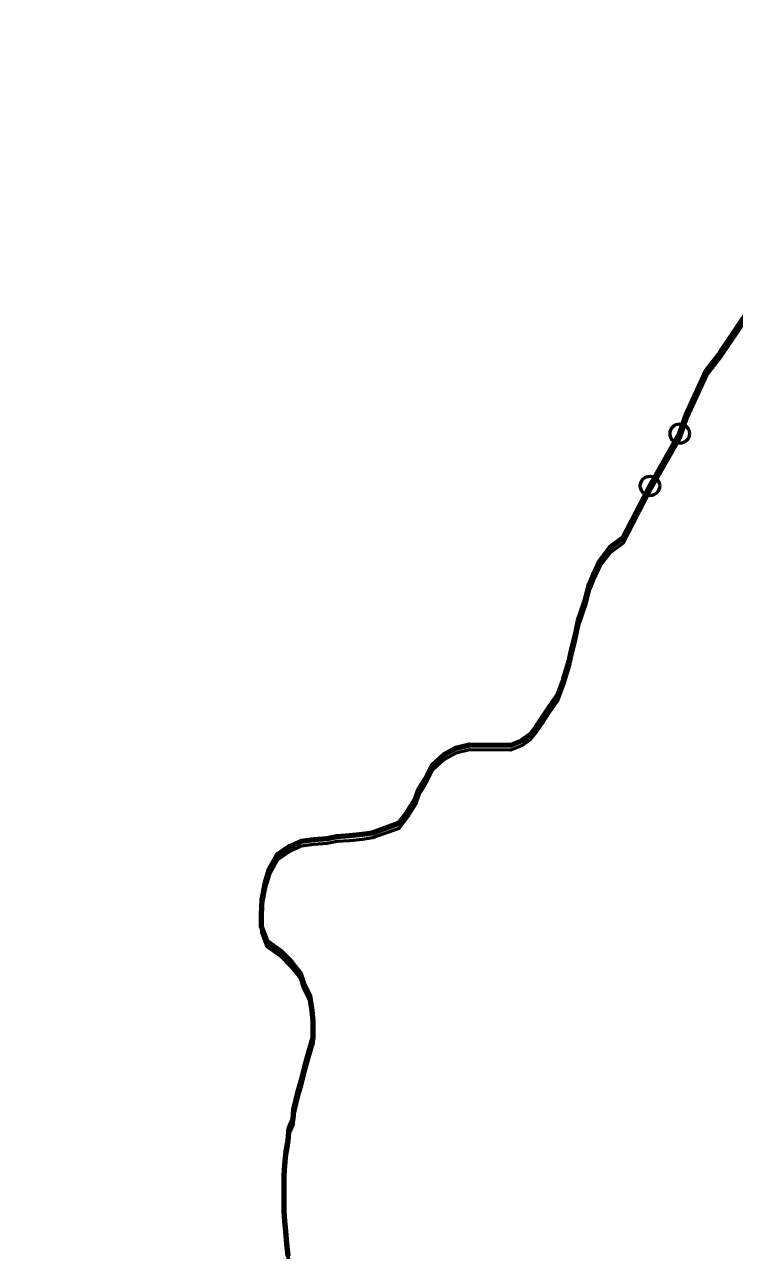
# Model space of a CAD drawing. Extents: x -1643653 to 4543381, y 1624270 to 13878484.
# Drawn here: x 661460 to 665111, y 8943602 to 8949907 of the extents above; entities that cross this region are included whole.
import ezdxf

# ---------------------------------------------------------------- set-up
doc = ezdxf.new("R2010")
doc.units = 0
doc.header["$LTSCALE"] = 200
doc.header["$PDMODE"] = 32
doc.header["$PDSIZE"] = 100
for name, color, linetype, lineweight in [('1', 7, 'Continuous', 13), ('24', 7, 'Continuous', 25), ('27', 7, 'Continuous', 53), ('28', 7, 'Continuous', 53), ('53', 7, 'Continuous', 106)]:
    doc.layers.add(name, color=color, linetype=linetype, lineweight=lineweight)

msp = doc.modelspace()

# ---------------------------------------------------------------- linework, layer by layer
at = {"layer": '1', "lineweight": 25}
msp.add_spline([(814781, 9009175.5), (814787.2, 9009173.4), (814796.9, 9009173.4), (814799.4, 9009172.4), (814805.1, 9009174.5), (814805.6, 9009176.5), (814811.7, 9009179.5), (814811.7, 9009179.5), (814801.5, 9009181), (814790.7, 9009181.5), (814784.1, 9009183.1), (814777.4, 9009185.1), (814778.4, 9009175.5)], degree=3, dxfattribs=at)
at = {"layer": '24'}
for points in [[(664829.8, 8947803.3), (664867.6, 8947912.5), (664966.8, 8948127.8), (665039.6, 8948220.2), (665182.5, 8948431.5), (665314.9, 8948703.3), (665339.6, 8948809.3), (665338, 8948895), (665313.2, 8949024), (665234.2, 8949220.9), (665232.7, 8949279.6), (665225, 8949346.5), (665209.5, 8949437.1)], [(663068.8, 8945730.6), (663131.3, 8945735.3), (663198.9, 8945742.4), (663249, 8945749.7), (663384.3, 8945799), (663429.7, 8945856.3), (663470, 8945921.2), (663487.7, 8945971.1), (663523, 8946026), (663558.4, 8946098.4), (663618.7, 8946153.1), (663678.9, 8946185.3), (663749, 8946202.5), (663959.2, 8946201.4), (664019.3, 8946225.1), (664060.5, 8946254.5), (664092.8, 8946295.7), (664128.1, 8946345.7), (664157.6, 8946392.7), (664200.5, 8946455.3), (664234, 8946542.6), (664260.5, 8946630.8), (664274.2, 8946692.6), (664292, 8946760.1), (664309.9, 8946842.6), (664327.7, 8946897.5), (664345.4, 8946947.4), (664365.8, 8947027.4), (664386, 8947077.3), (664418.9, 8947147.2), (664471.8, 8947217), (664539.5, 8947266.7), (664677.1, 8947534.4), (664829.8, 8947803.3)], [(662794.6, 8943803), (662795.5, 8943990.7), (662800.8, 8944060.7), (662806.1, 8944113.2), (662816.3, 8944165.7), (662821.6, 8944230.7), (662841.9, 8944278.1), (662844.6, 8944325.7), (662867.6, 8944418.1), (662885.3, 8944475.6), (662905.7, 8944558), (662923.6, 8944625.5), (662943.9, 8944695.4), (662944.3, 8944780.5), (662939.5, 8944835.6), (662927.4, 8944910.7), (662895.2, 8944975.9), (662877.9, 8945028.6), (662833.1, 8945083.8), (662775.8, 8945141.7), (662706, 8945192.1), (662678.8, 8945264.8), (662679.1, 8945327.3), (662682, 8945407.3), (662699.9, 8945494.8), (662720.2, 8945562.3), (662760.6, 8945637.1), (662825.9, 8945681.8), (662883.5, 8945706.5), (662948.6, 8945716.2), (663016.2, 8945720.9), (663068.8, 8945730.6)], [(662816.1, 8943572.7), (662808.9, 8943637.8), (662804.2, 8943700.4), (662799.4, 8943750.4), (662794.6, 8943803)]]:
    msp.add_lwpolyline(points, dxfattribs=at)
at = {"layer": '27'}
msp.add_line((664677.1, 8947534.4), (664829.8, 8947803.3), dxfattribs=at)
for points in [[(665214.5, 8949438), (665232.7, 8949279.6), (665234.2, 8949220.9), (665313.2, 8949024), (665338, 8948895), (665339.6, 8948809.3), (665314.9, 8948703.3), (665182.5, 8948431.5), (665039.6, 8948220.2)], [(664829.8, 8947803.3), (664867.6, 8947912.5), (664966.8, 8948127.8), (665039.6, 8948220.2), (665182.5, 8948431.5), (665314.9, 8948703.3), (665339.6, 8948809.3), (665338, 8948895)], [(664829.8, 8947803.3), (664867.6, 8947912.5), (664966.8, 8948127.8), (665039.6, 8948220.2), (665182.5, 8948431.5), (665314.9, 8948703.3), (665339.6, 8948809.3), (665338, 8948895)], [(665039.6, 8948220.2), (664966.8, 8948127.8), (664867.6, 8947912.5), (664829.8, 8947803.3), (664677.1, 8947534.4), (664539.5, 8947266.7), (664471.8, 8947217)], [(664365.8, 8947027.4), (664386, 8947077.3), (664418.9, 8947147.2), (664471.8, 8947217), (664539.5, 8947266.7), (664677.1, 8947534.4), (664829.8, 8947803.3)], [(664365.8, 8947027.4), (664386, 8947077.3), (664418.9, 8947147.2), (664471.8, 8947217), (664539.5, 8947266.7), (664677.1, 8947534.4)], [(664471.8, 8947217), (664418.9, 8947147.2), (664386, 8947077.3), (664365.8, 8947027.4), (664345.4, 8946947.4), (664327.7, 8946897.5)], [(664309.9, 8946842.6), (664327.7, 8946897.5), (664345.4, 8946947.4), (664365.8, 8947027.4)], [(664309.9, 8946842.6), (664327.7, 8946897.5), (664345.4, 8946947.4), (664365.8, 8947027.4)], [(664327.7, 8946897.5), (664309.9, 8946842.6), (664292, 8946760.1), (664274.2, 8946692.6), (664260.5, 8946630.8), (664234, 8946542.6), (664200.5, 8946455.3), (664157.6, 8946392.7), (664128.1, 8946345.7), (664092.8, 8946295.7), (664060.5, 8946254.5)], [(664200.5, 8946455.3), (664234, 8946542.6), (664260.5, 8946630.8), (664274.2, 8946692.6), (664292, 8946760.1), (664309.9, 8946842.6)], [(664200.5, 8946455.3), (664234, 8946542.6), (664260.5, 8946630.8), (664274.2, 8946692.6), (664292, 8946760.1), (664309.9, 8946842.6)], [(663959.2, 8946201.4), (664019.3, 8946225.1), (664060.5, 8946254.5), (664092.8, 8946295.7), (664128.1, 8946345.7), (664157.6, 8946392.7), (664200.5, 8946455.3)], [(663959.2, 8946201.4), (664019.3, 8946225.1), (664060.5, 8946254.5), (664092.8, 8946295.7), (664128.1, 8946345.7), (664157.6, 8946392.7), (664200.5, 8946455.3)], [(663749, 8946202.5), (663678.9, 8946185.3), (663618.7, 8946153.1), (663558.4, 8946098.4), (663523, 8946026), (663487.7, 8945971.1)], [(663678.9, 8946185.3), (663749, 8946202.5), (663959.2, 8946201.4)], [(663678.9, 8946185.3), (663749, 8946202.5), (663959.2, 8946201.4)], [(664060.5, 8946254.5), (664019.3, 8946225.1), (663959.2, 8946201.4), (663749, 8946202.5)], [(663470, 8945921.2), (663487.7, 8945971.1), (663523, 8946026), (663558.4, 8946098.4), (663618.7, 8946153.1), (663678.9, 8946185.3)], [(663470, 8945921.2), (663487.7, 8945971.1), (663523, 8946026), (663558.4, 8946098.4), (663618.7, 8946153.1), (663678.9, 8946185.3)], [(663487.7, 8945971.1), (663470, 8945921.2), (663429.7, 8945856.3)], [(663131.3, 8945735.3), (663198.9, 8945742.4), (663249, 8945749.7), (663384.3, 8945799), (663429.7, 8945856.3), (663470, 8945921.2)], [(663131.3, 8945735.3), (663198.9, 8945742.4), (663249, 8945749.7), (663384.3, 8945799), (663429.7, 8945856.3), (663470, 8945921.2)], [(663429.7, 8945856.3), (663384.3, 8945799), (663249, 8945749.7), (663198.9, 8945742.4), (663131.3, 8945735.3), (663068.8, 8945730.6), (663016.2, 8945720.9)], [(662883.5, 8945706.5), (662825.9, 8945681.8), (662760.6, 8945637.1)], [(662825.9, 8945681.8), (662883.5, 8945706.5), (662948.6, 8945716.2)], [(662825.9, 8945681.8), (662883.5, 8945706.5), (662948.6, 8945716.2)], [(663016.2, 8945720.9), (662948.6, 8945716.2), (662883.5, 8945706.5)], [(662948.6, 8945716.2), (663016.2, 8945720.9), (663068.8, 8945730.6), (663131.3, 8945735.3)], [(662948.6, 8945716.2), (663016.2, 8945720.9), (663068.8, 8945730.6), (663131.3, 8945735.3)], [(662678.8, 8945264.8), (662679.1, 8945327.3), (662682, 8945407.3), (662699.9, 8945494.8), (662720.2, 8945562.3), (662760.6, 8945637.1), (662825.9, 8945681.8)], [(662678.8, 8945264.8), (662679.1, 8945327.3), (662682, 8945407.3), (662699.9, 8945494.8), (662720.2, 8945562.3), (662760.6, 8945637.1), (662825.9, 8945681.8)], [(662760.6, 8945637.1), (662720.2, 8945562.3), (662699.9, 8945494.8)], [(662699.9, 8945494.8), (662682, 8945407.3), (662679.1, 8945327.3), (662678.8, 8945264.8), (662706, 8945192.1)], [(662833.1, 8945083.8), (662775.8, 8945141.7), (662706, 8945192.1), (662678.8, 8945264.8)], [(662833.1, 8945083.8), (662775.8, 8945141.7), (662706, 8945192.1), (662678.8, 8945264.8)], [(662706, 8945192.1), (662775.8, 8945141.7), (662833.1, 8945083.8), (662877.9, 8945028.6), (662895.2, 8944975.9), (662927.4, 8944910.7)], [(662944.3, 8944780.5), (662939.5, 8944835.6), (662927.4, 8944910.7), (662895.2, 8944975.9), (662877.9, 8945028.6), (662833.1, 8945083.8)], [(662944.3, 8944780.5), (662939.5, 8944835.6), (662927.4, 8944910.7), (662895.2, 8944975.9), (662877.9, 8945028.6), (662833.1, 8945083.8)], [(662927.4, 8944910.7), (662939.5, 8944835.6), (662944.3, 8944780.5), (662943.9, 8944695.4), (662923.6, 8944625.5)], [(662885.3, 8944475.6), (662905.7, 8944558), (662923.6, 8944625.5), (662943.9, 8944695.4), (662944.3, 8944780.5)], [(662885.3, 8944475.6), (662905.7, 8944558), (662923.6, 8944625.5), (662943.9, 8944695.4), (662944.3, 8944780.5)], [(662923.6, 8944625.5), (662905.7, 8944558), (662885.3, 8944475.6), (662867.6, 8944418.1), (662844.6, 8944325.7), (662841.9, 8944278.1)], [(662844.6, 8944325.7), (662867.6, 8944418.1), (662885.3, 8944475.6)], [(662844.6, 8944325.7), (662867.6, 8944418.1), (662885.3, 8944475.6)], [(662795.5, 8943990.7), (662800.8, 8944060.7), (662806.1, 8944113.2), (662816.3, 8944165.7), (662821.6, 8944230.7), (662841.9, 8944278.1), (662844.6, 8944325.7)], [(662795.5, 8943990.7), (662800.8, 8944060.7), (662806.1, 8944113.2), (662816.3, 8944165.7), (662821.6, 8944230.7), (662841.9, 8944278.1), (662844.6, 8944325.7)], [(662841.9, 8944278.1), (662821.6, 8944230.7), (662816.3, 8944165.7), (662806.1, 8944113.2)], [(662806.1, 8944113.2), (662800.8, 8944060.7), (662795.5, 8943990.7), (662794.6, 8943803), (662799.4, 8943750.4), (662804.2, 8943700.4), (662808.9, 8943637.8), (662816.1, 8943572.7), (662820.8, 8943502.6), (662825.6, 8943455.1), (662830.3, 8943402.5)], [(662854.7, 8943264.8), (662840, 8943334.9), (662830.3, 8943402.5), (662825.6, 8943455.1), (662820.8, 8943502.6), (662816.1, 8943572.7), (662808.9, 8943637.8), (662804.2, 8943700.4), (662799.4, 8943750.4), (662794.6, 8943803), (662795.5, 8943990.7)], [(662854.7, 8943264.8), (662840, 8943334.9), (662830.3, 8943402.5), (662825.6, 8943455.1), (662820.8, 8943502.6), (662816.1, 8943572.7), (662808.9, 8943637.8), (662804.2, 8943700.4), (662799.4, 8943750.4), (662794.6, 8943803), (662795.5, 8943990.7)]]:
    msp.add_lwpolyline(points, dxfattribs=at)
for p in [(664829.8, 8947803.3), (664677.1, 8947534.4)]:
    msp.add_point(p, dxfattribs=at)
at = {"layer": '28'}
for points in [[(665214.5, 8949438), (665232.7, 8949279.6), (665234.2, 8949220.9), (665313.2, 8949024), (665338, 8948895), (665339.6, 8948809.3), (665314.9, 8948703.3), (665182.5, 8948431.5), (665039.6, 8948220.2), (664966.8, 8948127.8), (664867.6, 8947912.5), (664829.8, 8947803.3), (664677.1, 8947534.4)], [(665214.5, 8949411.8), (665232.7, 8949253.5), (665234.2, 8949194.7), (665313.2, 8948997.9), (665338, 8948868.9), (665339.6, 8948783.2), (665314.9, 8948677.2), (665182.5, 8948405.3), (665039.6, 8948194), (664966.8, 8948101.6), (664867.6, 8947886.3), (664829.8, 8947777.1), (664677.1, 8947508.3)], [(664829.8, 8947803.3), (664867.6, 8947912.5), (664966.8, 8948127.8), (665039.6, 8948220.2), (665182.5, 8948431.5), (665314.9, 8948703.3), (665339.6, 8948809.3), (665338, 8948895), (665313.2, 8949024), (665234.2, 8949220.9), (665232.7, 8949279.6), (665214.5, 8949438), (665209.5, 8949437.1)], [(664829.8, 8947803.3), (664867.6, 8947912.5), (664966.8, 8948127.8), (665039.6, 8948220.2), (665182.5, 8948431.5), (665314.9, 8948703.3), (665339.6, 8948809.3), (665338, 8948895), (665313.2, 8949024), (665234.2, 8949220.9), (665232.7, 8949279.6), (665214.5, 8949438), (665209.5, 8949437.1)], [(663068.8, 8945730.6), (663131.3, 8945735.3), (663198.9, 8945742.4), (663249, 8945749.7), (663384.3, 8945799), (663429.7, 8945856.3), (663470, 8945921.2), (663487.7, 8945971.1), (663523, 8946026), (663558.4, 8946098.4), (663618.7, 8946153.1), (663678.9, 8946185.3), (663749, 8946202.5), (663959.2, 8946201.4), (664019.3, 8946225.1), (664060.5, 8946254.5), (664092.8, 8946295.7), (664128.1, 8946345.7), (664157.6, 8946392.7), (664200.5, 8946455.3), (664234, 8946542.6), (664260.5, 8946630.8), (664274.2, 8946692.6), (664292, 8946760.1), (664309.9, 8946842.6), (664327.7, 8946897.5), (664345.4, 8946947.4), (664365.8, 8947027.4), (664386, 8947077.3), (664418.9, 8947147.2), (664471.8, 8947217), (664539.5, 8947266.7), (664677.1, 8947534.4), (664829.8, 8947803.3)], [(663068.8, 8945730.6), (663131.3, 8945735.3), (663198.9, 8945742.4), (663249, 8945749.7), (663384.3, 8945799), (663429.7, 8945856.3), (663470, 8945921.2), (663487.7, 8945971.1), (663523, 8946026), (663558.4, 8946098.4), (663618.7, 8946153.1), (663678.9, 8946185.3), (663749, 8946202.5), (663959.2, 8946201.4), (664019.3, 8946225.1), (664060.5, 8946254.5), (664092.8, 8946295.7), (664128.1, 8946345.7), (664157.6, 8946392.7), (664200.5, 8946455.3), (664234, 8946542.6), (664260.5, 8946630.8), (664274.2, 8946692.6), (664292, 8946760.1), (664309.9, 8946842.6), (664327.7, 8946897.5), (664345.4, 8946947.4), (664365.8, 8947027.4), (664386, 8947077.3), (664418.9, 8947147.2), (664471.8, 8947217), (664539.5, 8947266.7), (664677.1, 8947534.4), (664829.8, 8947803.3)], [(664677.1, 8947534.4), (664539.5, 8947266.7), (664471.8, 8947217), (664418.9, 8947147.2), (664386, 8947077.3), (664365.8, 8947027.4), (664345.4, 8946947.4), (664327.7, 8946897.5), (664309.9, 8946842.6), (664292, 8946760.1), (664274.2, 8946692.6), (664260.5, 8946630.8), (664234, 8946542.6), (664200.5, 8946455.3), (664157.6, 8946392.7), (664128.1, 8946345.7), (664092.8, 8946295.7), (664060.5, 8946254.5), (664019.3, 8946225.1), (663959.2, 8946201.4), (663749, 8946202.5), (663678.9, 8946185.3), (663618.7, 8946153.1), (663558.4, 8946098.4), (663523, 8946026), (663487.7, 8945971.1), (663470, 8945921.2), (663429.7, 8945856.3), (663384.3, 8945799), (663249, 8945749.7), (663198.9, 8945742.4), (663131.3, 8945735.3), (663068.8, 8945730.6)], [(664677.1, 8947508.3), (664539.5, 8947240.5), (664471.8, 8947190.8), (664418.9, 8947121.1), (664386, 8947051.2), (664365.8, 8947001.2), (664345.4, 8946921.3), (664327.7, 8946871.3), (664309.9, 8946816.4), (664292, 8946733.9), (664274.2, 8946666.5), (664260.5, 8946604.7), (664234, 8946516.5), (664200.5, 8946429.2), (664157.6, 8946366.5), (664128.1, 8946319.5), (664092.8, 8946269.5), (664060.5, 8946228.4), (664019.3, 8946199), (663959.2, 8946175.2), (663749, 8946176.3), (663678.9, 8946159.2), (663618.7, 8946126.9), (663558.4, 8946072.2), (663523, 8945999.8), (663487.7, 8945945), (663470, 8945895), (663429.7, 8945830.2), (663384.3, 8945772.9), (663249, 8945723.5), (663198.9, 8945716.3), (663131.3, 8945709.1), (663068.8, 8945704.4)], [(663068.8, 8945730.6), (663016.2, 8945720.9), (662948.6, 8945716.2), (662883.5, 8945706.5), (662825.9, 8945681.8), (662760.6, 8945637.1), (662720.2, 8945562.3), (662699.9, 8945494.8), (662682, 8945407.3), (662679.1, 8945327.3), (662678.8, 8945264.8), (662706, 8945192.1), (662775.8, 8945141.7), (662833.1, 8945083.8), (662877.9, 8945028.6), (662895.2, 8944975.9), (662927.4, 8944910.7), (662939.5, 8944835.6), (662944.3, 8944780.5), (662943.9, 8944695.4), (662923.6, 8944625.5), (662905.7, 8944558), (662885.3, 8944475.6), (662867.6, 8944418.1), (662844.6, 8944325.7), (662841.9, 8944278.1), (662821.6, 8944230.7), (662816.3, 8944165.7), (662806.1, 8944113.2), (662800.8, 8944060.7), (662795.5, 8943990.7), (662794.6, 8943803)], [(662794.6, 8943803), (662795.5, 8943990.7), (662800.8, 8944060.7), (662806.1, 8944113.2), (662816.3, 8944165.7), (662821.6, 8944230.7), (662841.9, 8944278.1), (662844.6, 8944325.7), (662867.6, 8944418.1), (662885.3, 8944475.6), (662905.7, 8944558), (662923.6, 8944625.5), (662943.9, 8944695.4), (662944.3, 8944780.5), (662939.5, 8944835.6), (662927.4, 8944910.7), (662895.2, 8944975.9), (662877.9, 8945028.6), (662833.1, 8945083.8), (662775.8, 8945141.7), (662706, 8945192.1), (662678.8, 8945264.8), (662679.1, 8945327.3), (662682, 8945407.3), (662699.9, 8945494.8), (662720.2, 8945562.3), (662760.6, 8945637.1), (662825.9, 8945681.8), (662883.5, 8945706.5), (662948.6, 8945716.2), (663016.2, 8945720.9), (663068.8, 8945730.6)], [(662794.6, 8943803), (662795.5, 8943990.7), (662800.8, 8944060.7), (662806.1, 8944113.2), (662816.3, 8944165.7), (662821.6, 8944230.7), (662841.9, 8944278.1), (662844.6, 8944325.7), (662867.6, 8944418.1), (662885.3, 8944475.6), (662905.7, 8944558), (662923.6, 8944625.5), (662943.9, 8944695.4), (662944.3, 8944780.5), (662939.5, 8944835.6), (662927.4, 8944910.7), (662895.2, 8944975.9), (662877.9, 8945028.6), (662833.1, 8945083.8), (662775.8, 8945141.7), (662706, 8945192.1), (662678.8, 8945264.8), (662679.1, 8945327.3), (662682, 8945407.3), (662699.9, 8945494.8), (662720.2, 8945562.3), (662760.6, 8945637.1), (662825.9, 8945681.8), (662883.5, 8945706.5), (662948.6, 8945716.2), (663016.2, 8945720.9), (663068.8, 8945730.6)], [(663068.8, 8945704.4), (663016.2, 8945694.7), (662948.6, 8945690.1), (662883.5, 8945680.4), (662825.9, 8945655.7), (662760.6, 8945611), (662720.2, 8945536.1), (662699.9, 8945468.7), (662682, 8945381.2), (662679.1, 8945301.1), (662678.8, 8945238.6), (662706, 8945165.9), (662775.8, 8945115.5), (662833.1, 8945057.7), (662877.9, 8945002.4), (662895.2, 8944949.8), (662927.4, 8944884.5), (662939.5, 8944809.4), (662944.3, 8944754.3), (662943.9, 8944669.3), (662923.6, 8944599.3), (662905.7, 8944531.9), (662885.3, 8944449.4), (662867.6, 8944392), (662844.6, 8944299.5), (662841.9, 8944252), (662821.6, 8944204.6), (662816.3, 8944139.5), (662806.1, 8944087), (662800.8, 8944034.5), (662795.5, 8943964.5), (662794.6, 8943776.8)], [(662794.6, 8943803), (662799.4, 8943750.4), (662804.2, 8943700.4), (662808.9, 8943637.8), (662816.1, 8943572.7)], [(662816.1, 8943572.7), (662808.9, 8943637.8), (662804.2, 8943700.4), (662799.4, 8943750.4), (662794.6, 8943803)], [(662816.1, 8943572.7), (662808.9, 8943637.8), (662804.2, 8943700.4), (662799.4, 8943750.4), (662794.6, 8943803)], [(662794.6, 8943776.8), (662799.4, 8943724.3), (662804.2, 8943674.2), (662808.9, 8943611.6), (662816.1, 8943546.6)]]:
    msp.add_lwpolyline(points, dxfattribs=at)
at = {"layer": '53'}
for points in [[(664829.8, 8947803.3), (664867.6, 8947912.5), (664966.8, 8948127.8), (665039.6, 8948220.2), (665182.5, 8948431.5), (665314.9, 8948703.3), (665339.6, 8948809.3), (665338, 8948895), (665313.2, 8949024), (665234.2, 8949220.9), (665232.7, 8949279.6), (665225, 8949346.5), (665209.5, 8949437.1)], [(663068.8, 8945730.6), (663131.3, 8945735.3), (663198.9, 8945742.4), (663249, 8945749.7), (663384.3, 8945799), (663429.7, 8945856.3), (663470, 8945921.2), (663487.7, 8945971.1), (663523, 8946026), (663558.4, 8946098.4), (663618.7, 8946153.1), (663678.9, 8946185.3), (663749, 8946202.5), (663959.2, 8946201.4), (664019.3, 8946225.1), (664060.5, 8946254.5), (664092.8, 8946295.7), (664128.1, 8946345.7), (664157.6, 8946392.7), (664200.5, 8946455.3), (664234, 8946542.6), (664260.5, 8946630.8), (664274.2, 8946692.6), (664292, 8946760.1), (664309.9, 8946842.6), (664327.7, 8946897.5), (664345.4, 8946947.4), (664365.8, 8947027.4), (664386, 8947077.3), (664418.9, 8947147.2), (664471.8, 8947217), (664539.5, 8947266.7), (664677.1, 8947534.4), (664829.8, 8947803.3)], [(662794.6, 8943803), (662795.5, 8943990.7), (662800.8, 8944060.7), (662806.1, 8944113.2), (662816.3, 8944165.7), (662821.6, 8944230.7), (662841.9, 8944278.1), (662844.6, 8944325.7), (662867.6, 8944418.1), (662885.3, 8944475.6), (662905.7, 8944558), (662923.6, 8944625.5), (662943.9, 8944695.4), (662944.3, 8944780.5), (662939.5, 8944835.6), (662927.4, 8944910.7), (662895.2, 8944975.9), (662877.9, 8945028.6), (662833.1, 8945083.8), (662775.8, 8945141.7), (662706, 8945192.1), (662678.8, 8945264.8), (662679.1, 8945327.3), (662682, 8945407.3), (662699.9, 8945494.8), (662720.2, 8945562.3), (662760.6, 8945637.1), (662825.9, 8945681.8), (662883.5, 8945706.5), (662948.6, 8945716.2), (663016.2, 8945720.9), (663068.8, 8945730.6)], [(662816.1, 8943572.7), (662808.9, 8943637.8), (662804.2, 8943700.4), (662799.4, 8943750.4), (662794.6, 8943803)]]:
    msp.add_lwpolyline(points, dxfattribs=at)

doc.saveas('drawing.dxf')
